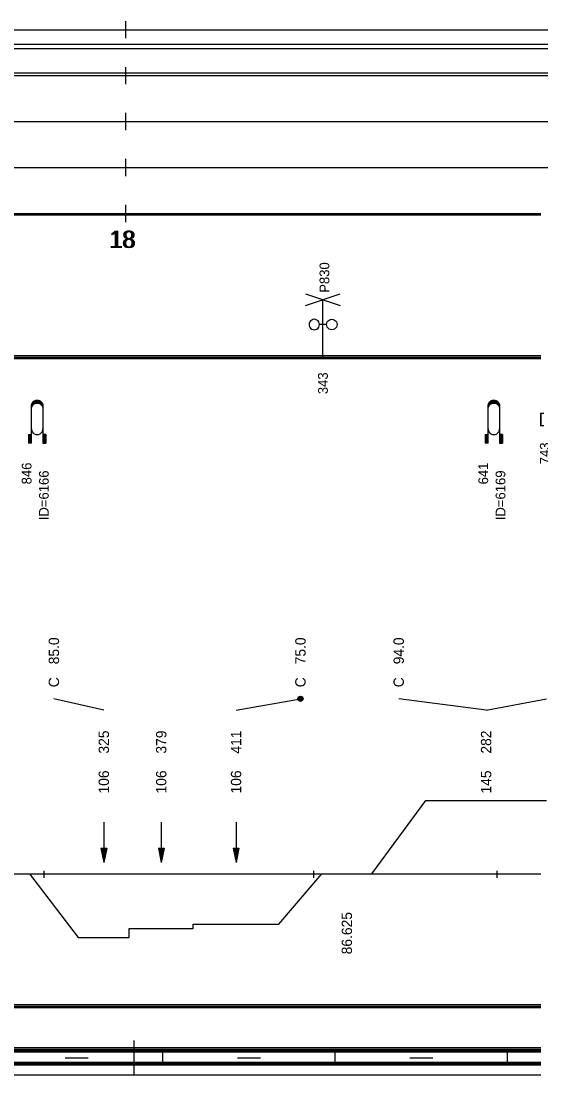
# Model space of a CAD drawing. Extents: x 2 to 10148, y 0 to 380.
# Drawn here: x 2080.3 to 2170.8, y 0 to 183.5 of the extents above; entities that cross this region are included whole.
import ezdxf

# ---------------------------------------------------------------- set-up
doc = ezdxf.new("R2010")
doc.units = 0
for name, color, linetype in [('CARA_S_OBJEKTY', 7, 'Continuous'), ('KRIV1_CARA', 7, 'Continuous'), ('KRIV1_TEXT', 7, 'Continuous'), ('OBJEKTY_TEXT', 7, 'Continuous'), ('OBJEKTY_TVAR', 7, 'Continuous'), ('RAM', 7, 'Continuous'), ('RYCHL_A', 7, 'Continuous'), ('RYCHL_B', 7, 'Continuous'), ('RYCHL_C', 7, 'Continuous'), ('RYCHL_RASTR', 7, 'Continuous'), ('RYCHL_STAN', 7, 'Continuous'), ('STAN_CARA', 7, 'Continuous')]:
    doc.layers.add(name, color=color, linetype=linetype)

msp = doc.modelspace()

# ---------------------------------------------------------------- linework, layer by layer
for p, q in [((2084.29, 35.51), (2084.29, 34.32)), ((2131.24, 35.51), (2131.24, 34.32)), ((2163.15, 35.51), (2163.15, 34.32))]:
    msp.add_line(p, q)
at = {"layer": 'CARA_S_OBJEKTY'}
for p, q in [((1850.83, 125.25), (2170.83, 125.25)), ((1850.83, 125), (2170.83, 125)), ((1850.83, 124.75), (2170.83, 124.75))]:
    msp.add_line(p, q, dxfattribs=at)
at = {"layer": 'KRIV1_CARA'}
for p, q in [((2141.36, 35), (2150.76, 47.77)), ((2150.76, 47.77), (2171.81, 47.77)), ((1850.83, 35), (2170.83, 35)), ((2081.77, 35), (2090.27, 23.92)), ((2125.2, 26.24), (2132.7, 35)), ((2110.28, 25.5), (2110.28, 26.24)), ((2110.28, 26.24), (2125.2, 26.24)), ((2090.27, 23.92), (2099.14, 23.92)), ((2099.14, 23.92), (2099.14, 25.5)), ((2099.14, 25.5), (2110.28, 25.5))]:
    msp.add_line(p, q, dxfattribs=at)
at = {"layer": 'KRIV1_TEXT'}
for p, q in [((2094.71, 63.5), (2086.02, 65.5)), ((2117.74, 63.5), (2128.95, 65.5)), ((2161.28, 63.5), (2146.06, 65.5)), ((2161.28, 63.5), (2171.81, 65.5)), ((2094.71, 44), (2094.71, 42.2)), ((2104.71, 44), (2104.71, 42.2)), ((2117.74, 44), (2117.74, 42.2)), ((2094.71, 42.2), (2094.71, 40)), ((2104.71, 42.2), (2104.71, 40)), ((2117.74, 42.2), (2117.74, 40)), ((2094.21, 39.5), (2094.71, 37)), ((2094.21, 39.5), (2095.21, 39.5)), ((2094.31, 39.5), (2094.71, 37.5)), ((2094.41, 39.5), (2094.71, 38)), ((2094.51, 39.5), (2094.71, 38.5)), ((2094.61, 39.5), (2094.71, 39)), ((2094.71, 40), (2094.71, 37)), ((2095.21, 39.5), (2094.71, 37)), ((2095.11, 39.5), (2094.71, 37.5)), ((2095.01, 39.5), (2094.71, 38)), ((2094.91, 39.5), (2094.71, 38.5)), ((2094.81, 39.5), (2094.71, 39)), ((2094.71, 39.5), (2094.71, 39.5)), ((2094.71, 39.5), (2094.71, 39.5)), ((2104.21, 39.5), (2104.71, 37)), ((2104.21, 39.5), (2105.21, 39.5)), ((2104.31, 39.5), (2104.71, 37.5)), ((2104.41, 39.5), (2104.71, 38)), ((2104.51, 39.5), (2104.71, 38.5)), ((2104.61, 39.5), (2104.71, 39)), ((2104.71, 40), (2104.71, 37)), ((2105.21, 39.5), (2104.71, 37)), ((2105.11, 39.5), (2104.71, 37.5)), ((2105.01, 39.5), (2104.71, 38)), ((2104.91, 39.5), (2104.71, 38.5)), ((2104.81, 39.5), (2104.71, 39)), ((2104.71, 39.5), (2104.71, 39.5)), ((2104.71, 39.5), (2104.71, 39.5)), ((2117.24, 39.5), (2117.74, 37)), ((2117.24, 39.5), (2118.24, 39.5)), ((2117.34, 39.5), (2117.74, 37.5)), ((2117.44, 39.5), (2117.74, 38)), ((2117.54, 39.5), (2117.74, 38.5)), ((2117.64, 39.5), (2117.74, 39)), ((2117.74, 40), (2117.74, 37)), ((2118.24, 39.5), (2117.74, 37)), ((2118.14, 39.5), (2117.74, 37.5)), ((2118.04, 39.5), (2117.74, 38)), ((2117.94, 39.5), (2117.74, 38.5)), ((2117.84, 39.5), (2117.74, 39)), ((2117.74, 39.5), (2117.74, 39.5)), ((2117.74, 39.5), (2117.74, 39.5))]:
    msp.add_line(p, q, dxfattribs=at)
for radius in [0.45, 0.3, 0.15]:
    msp.add_circle((2128.95, 65.5), radius, dxfattribs=at)
at = {"layer": 'OBJEKTY_TVAR'}
for p, q in [((2129.86, 134), (2135.86, 136)), ((2129.86, 136), (2135.86, 134)), ((2132.86, 125), (2132.86, 135)), ((2130.48, 130.89), (2130.45, 130.65)), ((2130.45, 130.65), (2130.48, 130.42)), ((2130.57, 131.11), (2130.48, 130.89)), ((2130.48, 130.42), (2130.57, 130.2)), ((2130.72, 131.3), (2130.57, 131.11)), ((2130.91, 131.44), (2130.72, 131.3)), ((2131.13, 131.53), (2130.91, 131.44)), ((2131.36, 131.57), (2131.13, 131.53)), ((2131.6, 131.53), (2131.36, 131.57)), ((2131.82, 131.44), (2131.6, 131.53)), ((2132.01, 131.3), (2131.82, 131.44)), ((2132.15, 131.11), (2132.01, 131.3)), ((2132.24, 130.89), (2132.15, 131.11)), ((2132.15, 130.2), (2132.24, 130.42)), ((2132.27, 130.65), (2132.24, 130.89)), ((2132.24, 130.42), (2132.27, 130.65)), ((2133.51, 130.65), (2132.27, 130.65)), ((2133.51, 130.65), (2133.54, 130.89)), ((2133.54, 130.42), (2133.51, 130.65)), ((2133.54, 130.89), (2133.63, 131.11)), ((2133.63, 130.2), (2133.54, 130.42)), ((2133.63, 131.11), (2133.77, 131.3)), ((2133.77, 131.3), (2133.96, 131.44)), ((2133.96, 131.44), (2134.18, 131.53)), ((2134.18, 131.53), (2134.42, 131.57)), ((2134.42, 131.57), (2134.65, 131.53)), ((2134.65, 131.53), (2134.87, 131.44)), ((2134.87, 131.44), (2135.06, 131.3)), ((2135.06, 131.3), (2135.21, 131.11)), ((2135.21, 131.11), (2135.3, 130.89)), ((2135.3, 130.42), (2135.21, 130.2)), ((2135.3, 130.89), (2135.33, 130.65)), ((2135.33, 130.65), (2135.3, 130.42)), ((2130.57, 130.2), (2130.72, 130.01)), ((2130.72, 130.01), (2130.91, 129.86)), ((2130.91, 129.86), (2131.13, 129.77)), ((2131.13, 129.77), (2131.36, 129.74)), ((2131.36, 129.74), (2131.6, 129.77)), ((2131.6, 129.77), (2131.82, 129.86)), ((2131.82, 129.86), (2132.01, 130.01)), ((2132.01, 130.01), (2132.15, 130.2)), ((2133.77, 130.01), (2133.63, 130.2)), ((2133.96, 129.86), (2133.77, 130.01)), ((2134.18, 129.77), (2133.96, 129.86)), ((2134.42, 129.74), (2134.18, 129.77)), ((2134.65, 129.77), (2134.42, 129.74)), ((2134.87, 129.86), (2134.65, 129.77)), ((2135.06, 130.01), (2134.87, 129.86)), ((2135.21, 130.2), (2135.06, 130.01)), ((2082.76, 117.43), (2082.88, 117.47)), ((2082.81, 117.45), (2083.43, 117.45)), ((2082.88, 117.47), (2083.02, 117.49)), ((2083.02, 117.49), (2083.13, 117.5)), ((2083.13, 117.5), (2083.26, 117.49)), ((2083.26, 117.49), (2083.39, 117.46)), ((2083.39, 117.46), (2083.5, 117.43)), ((2162.28, 117.43), (2162.4, 117.47)), ((2162.33, 117.45), (2162.95, 117.45)), ((2162.4, 117.47), (2162.54, 117.49)), ((2162.54, 117.49), (2162.65, 117.5)), ((2162.65, 117.5), (2162.78, 117.49)), ((2162.78, 117.49), (2162.91, 117.46)), ((2162.91, 117.46), (2163.02, 117.43)), ((2082.12, 116.5), (2082.13, 116.65)), ((2082.12, 116.55), (2082.3, 116.55)), ((2082.12, 110), (2082.12, 116.5)), ((2082.12, 116.5), (2082.27, 116.5)), ((2082.12, 116.45), (2082.24, 116.45)), ((2082.12, 116.4), (2082.21, 116.4)), ((2082.12, 116.35), (2082.19, 116.35)), ((2082.12, 116.3), (2082.17, 116.3)), ((2082.12, 116.25), (2082.16, 116.25)), ((2082.12, 116.2), (2082.15, 116.2)), ((2082.12, 116.15), (2082.14, 116.15)), ((2082.12, 115.98), (2082.13, 116.13)), ((2082.12, 116.1), (2082.13, 116.1)), ((2082.13, 116.65), (2082.17, 116.81)), ((2082.13, 116.65), (2082.38, 116.65)), ((2082.13, 116.6), (2082.34, 116.6)), ((2082.13, 116.13), (2082.17, 116.28)), ((2082.14, 116.7), (2082.43, 116.7)), ((2082.15, 116.75), (2082.49, 116.75)), ((2082.17, 116.81), (2082.23, 116.95)), ((2082.17, 116.8), (2082.55, 116.8)), ((2082.17, 116.28), (2082.23, 116.43)), ((2082.18, 116.85), (2082.63, 116.85)), ((2082.2, 116.9), (2082.74, 116.9)), ((2082.23, 116.95), (2082.29, 117.06)), ((2082.23, 116.95), (2082.89, 116.95)), ((2082.23, 116.43), (2082.29, 116.53)), ((2082.25, 117), (2083.99, 117)), ((2082.28, 117.05), (2083.96, 117.05)), ((2082.29, 117.06), (2082.38, 117.18)), ((2082.29, 116.53), (2082.38, 116.65)), ((2082.32, 117.1), (2083.92, 117.1)), ((2082.36, 117.15), (2083.88, 117.15)), ((2082.38, 117.18), (2082.47, 117.26)), ((2082.38, 116.65), (2082.47, 116.74)), ((2082.41, 117.2), (2083.83, 117.2)), ((2082.46, 117.25), (2083.78, 117.25)), ((2082.47, 117.26), (2082.6, 117.35)), ((2082.47, 116.74), (2082.6, 116.83)), ((2082.52, 117.3), (2083.72, 117.3)), ((2082.59, 117.35), (2083.65, 117.35)), ((2082.6, 117.35), (2082.73, 117.42)), ((2082.6, 116.83), (2082.73, 116.9)), ((2082.68, 117.4), (2083.56, 117.4)), ((2082.73, 117.42), (2082.76, 117.43)), ((2082.73, 116.9), (2082.76, 116.91)), ((2082.76, 116.91), (2082.88, 116.95)), ((2082.88, 116.95), (2083.02, 116.97)), ((2083.02, 116.97), (2083.13, 116.98)), ((2083.13, 116.98), (2083.26, 116.97)), ((2083.26, 116.97), (2083.39, 116.94)), ((2083.35, 116.95), (2084.01, 116.95)), ((2083.39, 116.94), (2083.5, 116.9)), ((2083.5, 117.43), (2083.61, 117.37)), ((2083.5, 116.9), (2083.61, 116.85)), ((2083.5, 116.9), (2084.04, 116.9)), ((2083.61, 117.37), (2083.68, 117.32)), ((2083.61, 116.85), (2084.06, 116.85)), ((2083.61, 116.85), (2083.68, 116.8)), ((2083.68, 117.32), (2083.83, 117.21)), ((2083.68, 116.8), (2083.83, 116.68)), ((2083.69, 116.8), (2084.07, 116.8)), ((2083.75, 116.75), (2084.09, 116.75)), ((2083.81, 116.7), (2084.1, 116.7)), ((2083.83, 117.21), (2083.91, 117.11)), ((2083.83, 116.68), (2083.91, 116.59)), ((2083.86, 116.65), (2084.11, 116.65)), ((2083.9, 116.6), (2084.11, 116.6)), ((2083.91, 117.11), (2084, 116.98)), ((2083.91, 116.59), (2084, 116.46)), ((2083.94, 116.55), (2084.12, 116.55)), ((2083.97, 116.5), (2084.12, 116.5)), ((2084, 116.98), (2084.04, 116.89)), ((2084, 116.46), (2084.04, 116.37)), ((2084, 116.45), (2084.12, 116.45)), ((2084.03, 116.4), (2084.12, 116.4)), ((2084.04, 116.89), (2084.08, 116.77)), ((2084.04, 116.37), (2084.08, 116.24)), ((2084.05, 116.35), (2084.12, 116.35)), ((2084.07, 116.3), (2084.12, 116.3)), ((2084.08, 116.77), (2084.11, 116.65)), ((2084.08, 116.25), (2084.12, 116.25)), ((2084.08, 116.24), (2084.11, 116.13)), ((2084.09, 116.2), (2084.12, 116.2)), ((2084.1, 116.15), (2084.12, 116.15)), ((2084.11, 116.65), (2084.12, 116.56)), ((2084.11, 116.13), (2084.12, 116.03)), ((2084.11, 116.1), (2084.12, 116.1)), ((2084.12, 116.56), (2084.12, 116.5)), ((2084.12, 116.5), (2084.12, 110)), ((2084.12, 116.03), (2084.12, 115.98)), ((2161.64, 116.5), (2161.65, 116.65)), ((2161.64, 116.55), (2161.82, 116.55)), ((2161.64, 110), (2161.64, 116.5)), ((2161.64, 116.5), (2161.79, 116.5)), ((2161.64, 116.45), (2161.76, 116.45)), ((2161.64, 116.4), (2161.73, 116.4)), ((2161.64, 116.35), (2161.71, 116.35)), ((2161.64, 116.3), (2161.69, 116.3)), ((2161.64, 116.25), (2161.68, 116.25)), ((2161.64, 116.2), (2161.67, 116.2)), ((2161.64, 116.15), (2161.66, 116.15)), ((2161.64, 115.98), (2161.65, 116.13)), ((2161.64, 116.1), (2161.65, 116.1)), ((2161.65, 116.65), (2161.69, 116.81)), ((2161.65, 116.65), (2161.9, 116.65)), ((2161.65, 116.6), (2161.86, 116.6)), ((2161.65, 116.13), (2161.69, 116.28)), ((2161.66, 116.7), (2161.95, 116.7)), ((2161.67, 116.75), (2162.01, 116.75)), ((2161.69, 116.81), (2161.75, 116.95)), ((2161.69, 116.8), (2162.07, 116.8)), ((2161.69, 116.28), (2161.75, 116.43)), ((2161.7, 116.85), (2162.15, 116.85)), ((2161.72, 116.9), (2162.26, 116.9)), ((2161.75, 116.95), (2161.81, 117.06)), ((2161.75, 116.95), (2162.41, 116.95)), ((2161.75, 116.43), (2161.81, 116.53)), ((2161.77, 117), (2163.51, 117)), ((2161.8, 117.05), (2163.48, 117.05)), ((2161.81, 117.06), (2161.9, 117.18)), ((2161.81, 116.53), (2161.9, 116.65)), ((2161.84, 117.1), (2163.44, 117.1)), ((2161.88, 117.15), (2163.4, 117.15)), ((2161.9, 117.18), (2161.99, 117.26)), ((2161.9, 116.65), (2161.99, 116.74)), ((2161.93, 117.2), (2163.35, 117.2)), ((2161.98, 117.25), (2163.3, 117.25)), ((2161.99, 117.26), (2162.12, 117.35)), ((2161.99, 116.74), (2162.12, 116.83)), ((2162.04, 117.3), (2163.24, 117.3)), ((2162.11, 117.35), (2163.17, 117.35)), ((2162.12, 117.35), (2162.25, 117.42)), ((2162.12, 116.83), (2162.25, 116.9)), ((2162.2, 117.4), (2163.08, 117.4)), ((2162.25, 117.42), (2162.28, 117.43)), ((2162.25, 116.9), (2162.28, 116.91)), ((2162.28, 116.91), (2162.4, 116.95)), ((2162.4, 116.95), (2162.54, 116.97)), ((2162.54, 116.97), (2162.65, 116.98)), ((2162.65, 116.98), (2162.78, 116.97)), ((2162.78, 116.97), (2162.91, 116.94)), ((2162.87, 116.95), (2163.53, 116.95)), ((2162.91, 116.94), (2163.02, 116.9)), ((2163.02, 117.43), (2163.13, 117.37)), ((2163.02, 116.9), (2163.13, 116.85)), ((2163.02, 116.9), (2163.56, 116.9)), ((2163.13, 117.37), (2163.2, 117.32)), ((2163.13, 116.85), (2163.58, 116.85)), ((2163.13, 116.85), (2163.2, 116.8)), ((2163.2, 117.32), (2163.35, 117.21)), ((2163.2, 116.8), (2163.35, 116.68)), ((2163.21, 116.8), (2163.59, 116.8)), ((2163.27, 116.75), (2163.61, 116.75)), ((2163.33, 116.7), (2163.62, 116.7)), ((2163.35, 117.21), (2163.43, 117.11)), ((2163.35, 116.68), (2163.43, 116.59)), ((2163.38, 116.65), (2163.63, 116.65)), ((2163.42, 116.6), (2163.63, 116.6)), ((2163.43, 117.11), (2163.52, 116.98)), ((2163.43, 116.59), (2163.52, 116.46)), ((2163.46, 116.55), (2163.64, 116.55)), ((2163.49, 116.5), (2163.64, 116.5)), ((2163.52, 116.98), (2163.56, 116.89)), ((2163.52, 116.46), (2163.56, 116.37)), ((2163.52, 116.45), (2163.64, 116.45)), ((2163.55, 116.4), (2163.64, 116.4)), ((2163.56, 116.89), (2163.6, 116.77)), ((2163.56, 116.37), (2163.6, 116.24)), ((2163.57, 116.35), (2163.64, 116.35)), ((2163.59, 116.3), (2163.64, 116.3)), ((2163.6, 116.77), (2163.63, 116.65)), ((2163.6, 116.25), (2163.64, 116.25)), ((2163.6, 116.24), (2163.63, 116.13)), ((2163.61, 116.2), (2163.64, 116.2)), ((2163.62, 116.15), (2163.64, 116.15)), ((2163.63, 116.65), (2163.64, 116.56)), ((2163.63, 116.13), (2163.64, 116.03)), ((2163.63, 116.1), (2163.64, 116.1)), ((2163.64, 116.56), (2163.64, 116.5)), ((2163.64, 116.5), (2163.64, 110)), ((2163.64, 116.03), (2163.64, 115.98)), ((2170.75, 115.25), (2171.35, 115.25)), ((2170.75, 115.25), (2170.75, 113)), ((2170.82, 115.25), (2170.82, 113)), ((2082.12, 112.5), (2082.13, 112.35)), ((2082.13, 112.35), (2082.17, 112.2)), ((2082.17, 112.2), (2082.23, 112.05)), ((2082.23, 112.05), (2082.29, 111.95)), ((2082.29, 111.95), (2082.38, 111.83)), ((2083.91, 111.9), (2084, 112.02)), ((2084, 112.02), (2084.04, 112.11)), ((2084.04, 112.11), (2084.08, 112.24)), ((2084.08, 112.24), (2084.11, 112.35)), ((2084.11, 112.35), (2084.12, 112.45)), ((2084.12, 112.45), (2084.12, 112.5)), ((2161.64, 112.5), (2161.65, 112.35)), ((2161.65, 112.35), (2161.69, 112.2)), ((2161.69, 112.2), (2161.75, 112.05)), ((2161.75, 112.05), (2161.81, 111.95)), ((2161.81, 111.95), (2161.9, 111.83)), ((2163.43, 111.9), (2163.52, 112.02)), ((2163.52, 112.02), (2163.56, 112.11)), ((2163.56, 112.11), (2163.6, 112.24)), ((2163.6, 112.24), (2163.63, 112.35)), ((2163.63, 112.35), (2163.64, 112.45)), ((2163.64, 112.45), (2163.64, 112.5)), ((2171.35, 113), (2170.75, 113)), ((2081.62, 111.5), (2082.12, 111.5)), ((2081.62, 111.5), (2081.62, 110)), ((2081.67, 111.5), (2081.67, 110)), ((2081.72, 111.5), (2081.72, 110)), ((2081.77, 111.5), (2081.77, 110)), ((2081.82, 111.5), (2081.82, 110)), ((2081.87, 111.5), (2081.87, 110)), ((2081.92, 111.5), (2081.92, 110)), ((2081.97, 111.5), (2081.97, 110)), ((2082.02, 111.5), (2082.02, 110)), ((2082.07, 111.5), (2082.07, 110)), ((2082.38, 111.83), (2082.47, 111.74)), ((2082.47, 111.74), (2082.6, 111.65)), ((2082.6, 111.65), (2082.73, 111.58)), ((2082.73, 111.58), (2082.76, 111.57)), ((2082.76, 111.57), (2082.88, 111.53)), ((2082.88, 111.53), (2083.02, 111.51)), ((2083.02, 111.51), (2083.13, 111.5)), ((2083.13, 111.5), (2083.26, 111.51)), ((2083.26, 111.51), (2083.39, 111.54)), ((2083.39, 111.54), (2083.5, 111.58)), ((2083.5, 111.58), (2083.61, 111.63)), ((2083.61, 111.63), (2083.68, 111.68)), ((2083.68, 111.68), (2083.83, 111.8)), ((2083.83, 111.8), (2083.91, 111.9)), ((2084.62, 111.5), (2084.12, 111.5)), ((2084.17, 111.5), (2084.17, 110)), ((2084.22, 111.5), (2084.22, 110)), ((2084.27, 111.5), (2084.27, 110)), ((2084.32, 111.5), (2084.32, 110)), ((2084.37, 111.5), (2084.37, 110)), ((2084.42, 111.5), (2084.42, 110)), ((2084.47, 111.5), (2084.47, 110)), ((2084.52, 111.5), (2084.52, 110)), ((2084.57, 111.5), (2084.57, 110)), ((2084.62, 111.5), (2084.62, 110)), ((2161.14, 111.5), (2161.64, 111.5)), ((2161.14, 111.5), (2161.14, 110)), ((2161.19, 111.5), (2161.19, 110)), ((2161.24, 111.5), (2161.24, 110)), ((2161.29, 111.5), (2161.29, 110)), ((2161.34, 111.5), (2161.34, 110)), ((2161.39, 111.5), (2161.39, 110)), ((2161.44, 111.5), (2161.44, 110)), ((2161.49, 111.5), (2161.49, 110)), ((2161.54, 111.5), (2161.54, 110)), ((2161.59, 111.5), (2161.59, 110)), ((2161.9, 111.83), (2161.99, 111.74)), ((2161.99, 111.74), (2162.12, 111.65)), ((2162.12, 111.65), (2162.25, 111.58)), ((2162.25, 111.58), (2162.28, 111.57)), ((2162.28, 111.57), (2162.4, 111.53)), ((2162.4, 111.53), (2162.54, 111.51)), ((2162.54, 111.51), (2162.65, 111.5)), ((2162.65, 111.5), (2162.78, 111.51)), ((2162.78, 111.51), (2162.91, 111.54)), ((2162.91, 111.54), (2163.02, 111.58)), ((2163.02, 111.58), (2163.13, 111.63)), ((2163.13, 111.63), (2163.2, 111.68)), ((2163.2, 111.68), (2163.35, 111.8)), ((2163.35, 111.8), (2163.43, 111.9)), ((2164.14, 111.5), (2163.64, 111.5)), ((2163.69, 111.5), (2163.69, 110)), ((2163.74, 111.5), (2163.74, 110)), ((2163.79, 111.5), (2163.79, 110)), ((2163.84, 111.5), (2163.84, 110)), ((2163.89, 111.5), (2163.89, 110)), ((2163.94, 111.5), (2163.94, 110)), ((2163.99, 111.5), (2163.99, 110)), ((2164.04, 111.5), (2164.04, 110)), ((2164.09, 111.5), (2164.09, 110)), ((2164.14, 111.5), (2164.14, 110)), ((2082.12, 110), (2081.62, 110)), ((2084.12, 110), (2084.62, 110)), ((2161.64, 110), (2161.14, 110)), ((2163.64, 110), (2164.14, 110))]:
    msp.add_line(p, q, dxfattribs=at)
at = {"layer": 'RAM'}
for p, q in [((2100, 0), (2100, 6)), ((1850.83, 4.75), (2170.83, 4.75)), ((1850.83, 4.5), (2170.83, 4.5)), ((1850.83, 4.25), (2170.83, 4.25)), ((1850.83, 4), (2170.83, 4)), ((2105, 2), (2105, 4)), ((2135, 2), (2135, 4)), ((2165, 2), (2165, 4)), ((1850.83, 2.25), (2170.83, 2.25)), ((1850.83, 2), (2170.83, 2)), ((2088, 3), (2092, 3)), ((2118, 3), (2122, 3)), ((2148, 3), (2152, 3)), ((1850.83, 1.75), (2170.83, 1.75)), ((1850.83, 0), (2170.83, 0))]:
    msp.add_line(p, q, dxfattribs=at)
at = {"layer": 'RYCHL_A'}
for p, q in [((1850.83, 174.5), (2170.83, 174.5)), ((2170.83, 174.5), (2218.55, 174.5))]:
    msp.add_line(p, q, dxfattribs=at)
at = {"layer": 'RYCHL_B'}
for p, q in [((1985.16, 178.75), (2170.09, 178.75)), ((2170.08, 178.75), (2328.7, 178.75))]:
    msp.add_line(p, q, dxfattribs=at)
at = {"layer": 'RYCHL_C'}
for p, q in [((1930.38, 179.51), (2170.08, 179.5)), ((2170.08, 179.5), (2324.82, 179.5))]:
    msp.add_line(p, q, dxfattribs=at)
at = {"layer": 'RYCHL_RASTR'}
for p, q in [((2098.55, 180.5), (2098.55, 183.5)), ((1850.83, 182), (2173.08, 182)), ((2098.55, 172.5), (2098.55, 175.5)), ((1850.83, 174), (2173.02, 174)), ((2098.55, 164.5), (2098.55, 167.5)), ((1850.83, 166), (2172.83, 166)), ((1850.83, 158), (2172.77, 158)), ((2098.55, 156.5), (2098.55, 159.5)), ((2098.55, 148.5), (2098.55, 151.5)), ((1850.83, 150), (2170.83, 150)), ((1850.83, 149.75), (2170.83, 149.75))]:
    msp.add_line(p, q, dxfattribs=at)
at = {"layer": 'STAN_CARA'}
for p, q in [((1850.83, 12.25), (2170.83, 12.25)), ((1850.83, 12), (2170.83, 12)), ((1850.83, 12), (2170.83, 12)), ((1850.83, 11.75), (2170.83, 11.75))]:
    msp.add_line(p, q, dxfattribs=at)

# ---------------------------------------------------------------- texts
at = {"layer": 'KRIV1_TEXT'}
for s, p in [('85.0', (2086.92, 71.5)), ('75.0', (2129.85, 71.5)), ('94.0', (2146.96, 71.5)), ('C', (2086.92, 67.5)), ('C', (2129.85, 67.5)), ('C', (2146.96, 67.5)), ('325', (2095.61, 55.95)), ('379', (2105.61, 55.95)), ('411', (2118.64, 55.95)), ('282', (2162.18, 55.95)), ('106', (2095.61, 49)), ('106', (2105.61, 49)), ('106', (2118.64, 49)), ('145', (2162.18, 49)), ('86.625', (2137.93, 21))]:
    msp.add_text(s, height=1.8, rotation=90, dxfattribs=at).set_placement(p)
at = {"layer": 'OBJEKTY_TEXT'}
for s, p in [('P830', (2133.98, 136.19)), ('343', (2133.72, 118.53)), ('743', (2172.35, 106.33)), ('846', (2082.12, 102.83)), ('641', (2161.64, 102.83)), ('ID=6166', (2085.12, 96.59)), ('ID=6169', (2164.64, 96.59))]:
    msp.add_text(s, height=1.7, rotation=90, dxfattribs=at).set_placement(p)
at = {"layer": 'RYCHL_STAN'}
for p in [(2095.61, 144), (2095.86, 144)]:
    msp.add_text('18', height=3, dxfattribs=at).set_placement(p)

doc.saveas('drawing.dxf')
